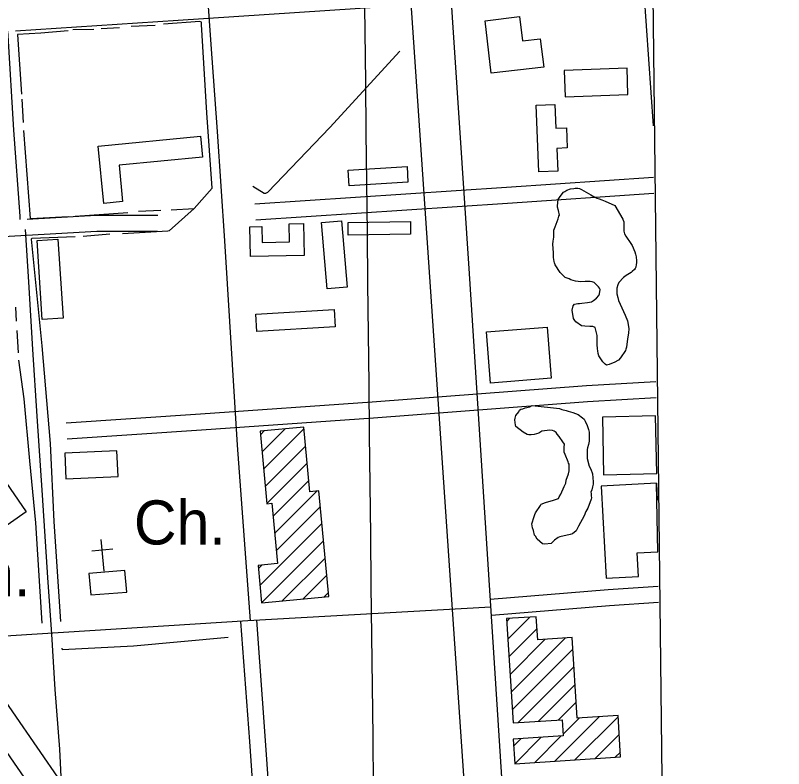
# Model space of a CAD drawing. Extents: x 3677843 to 3715951, y 511991 to 537744.
# Drawn here: x 3686689 to 3688133, y 519110 to 520526 of the extents above; entities that cross this region are included whole.
import ezdxf

# ---------------------------------------------------------------- set-up
doc = ezdxf.new("R2010")
doc.units = 0
for name, color, linetype in [('V-ANNO-SYMB', 7, 'Continuous'), ('V-BLDG-OTLN', 7, 'Continuous'), ('V-GRID-MAJR', 7, 'Continuous'), ('V-RAIL-TRAK', 7, 'Continuous'), ('V-ROAD-CNTR', 7, 'Continuous'), ('V-SITE-OTLN', 7, 'Continuous'), ('V-SITE-OTLN-IDEN', 7, 'Continuous'), ('V-SITE-VEGE', 7, 'Continuous'), ('V-TOPO-SHOR', 7, 'Continuous')]:
    doc.layers.add(name, color=color, linetype=linetype)

msp = doc.modelspace()

# ---------------------------------------------------------------- linework, layer by layer
at = {"layer": 'V-ANNO-SYMB'}
msp.add_lwpolyline([(3687883.4390000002, 520946.965), (3700228.347453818, 521088.80743717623), (3700261.5701445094, 518197.35207778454), (3687916.6616906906, 518055.5096406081)], close=True, dxfattribs=at)
at = {"layer": 'V-BLDG-OTLN'}
for p, q in [((3687149.401662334, 519737.77349826), (3687156.632647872, 519745.00448379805)), ((3687152.397656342, 519705.41356297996), (3687195.5945699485, 519748.61047658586)), ((3687155.392650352, 519673.05362769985), (3687231.237498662, 519748.89947600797)), ((3687158.387644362, 519640.69369242), (3687234.23349267, 519716.53954072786)), ((3687161.3836383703, 519608.3337571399), (3687237.22848668, 519684.17960544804)), ((3687173.2846145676, 519584.8798040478), (3687240.2234806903, 519651.8196701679)), ((3687896.820167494, 519517.5369387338), (3687893.9311732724, 519646.71168038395)), ((3687893.9311732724, 519646.71168038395), (3687895.703169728, 519614.7167443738)), ((3687176.279608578, 519552.519868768), (3687255.59344995, 519631.83371014)), ((3687179.2746025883, 519520.1599334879), (3687262.1314368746, 519603.015767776)), ((3687148.4136643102, 519453.943065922), (3687265.1264308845, 519570.65583249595)), ((3687151.4086583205, 519421.58313064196), (3687268.1214248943, 519538.29589721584)), ((3687190.3695803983, 519425.18912343), (3687271.1154189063, 519505.9349619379)), ((3687145.4176703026, 519486.3030012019), (3687151.674657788, 519492.5589886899)), ((3687229.3305024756, 519428.79511621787), (3687274.110412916, 519473.57502665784)), ((3687268.291424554, 519432.40010900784), (3687277.105406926, 519441.2140913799)), ((3687614.531732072, 519353.5782666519), (3687655.7606496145, 519394.80618419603)), ((3687612.423736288, 519386.8252001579), (3687618.01272511, 519392.413188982)), ((3687616.639727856, 519320.330333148), (3687669.493622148, 519373.18422743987)), ((3687618.74772364, 519287.0823996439), (3687684.769591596, 519353.10526759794)), ((3687620.854719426, 519253.8354661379), (3687722.518516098, 519355.4982628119)), ((3687622.96271521, 519220.58753263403), (3687736.764487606, 519334.3893050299)), ((3687634.3176925, 519196.5875806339), (3687738.8714833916, 519301.141371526)), ((3687672.0666170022, 519198.98057584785), (3687740.9784791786, 519267.8934380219)), ((3687709.814541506, 519201.3735710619), (3687743.0864749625, 519234.64550451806)), ((3687703.0615550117, 519123.90972598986), (3687786.8343874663, 519207.68255844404)), ((3687740.809479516, 519126.3027212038), (3687821.9533172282, 519207.44655891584)), ((3687718.573523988, 519174.777624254), (3687749.0864629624, 519205.28956322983)), ((3687625.4577102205, 519152.3726690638), (3687639.51268211, 519166.42764095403)), ((3687627.5657060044, 519119.12473556), (3687677.2616066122, 519168.820636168)), ((3687665.3136305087, 519121.51773077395), (3687715.009531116, 519171.213631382)), ((3687778.5574040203, 519128.69471641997), (3687824.061313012, 519174.198625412)), ((3687816.305328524, 519131.08771163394), (3687826.1683087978, 519140.9506919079))]:
    msp.add_line(p, q, dxfattribs=at)
for points in [[(3687583.478794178, 520417.51513877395), (3687571.84781744, 520516.47594085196), (3687636.72268769, 520524.10092560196), (3687642.065677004, 520478.64201652), (3687675.701609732, 520482.59500861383), (3687681.989597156, 520429.0921156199)], [(3687722.42251629, 520373.56522667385), (3687840.4582802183, 520377.573218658), (3687838.77728358, 520427.08511963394), (3687720.7415196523, 520423.07712765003)], [(3687672.78761556, 520232.13350953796), (3687667.7716255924, 520357.34325911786), (3687702.9435552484, 520358.7522563), (3687704.720551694, 520314.40134500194), (3687724.748511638, 520315.2033433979), (3687726.275508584, 520277.0754196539), (3687706.744547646, 520276.29342121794), (3687708.455544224, 520233.5615066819)], [(3686854.78425157, 520172.9166279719), (3686844.3672724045, 520280.78941222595), (3687036.4138883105, 520299.3343751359), (3687040.235880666, 520259.755454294), (3686883.6341938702, 520244.63348453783), (3686890.22918068, 520176.33962112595)], [(3687426.846107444, 520212.95654789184), (3687316.2423286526, 520205.99756181), (3687314.3883323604, 520235.46950286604), (3687424.992111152, 520242.42748895)], [(3687230.0505010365, 520134.75570429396), (3687231.4374982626, 520075.11782357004), (3687130.6256998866, 520072.77282826), (3687129.3217024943, 520128.83171614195), (3687152.104656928, 520129.36171508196), (3687152.7976555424, 520099.5927746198), (3687204.156552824, 520100.788772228), (3687203.3795543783, 520134.1347055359)], [(3687275.1524108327, 520011.873950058), (3687264.445432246, 520136.82170016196), (3687301.795357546, 520140.02269375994), (3687312.50333613, 520015.074943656)], [(3687431.7930975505, 520115.2157433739), (3687314.494332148, 520113.1897474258), (3687314.0883329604, 520136.69070042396), (3687431.387098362, 520138.7176963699)], [(3686739.018483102, 519954.3540650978), (3686729.241502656, 520103.3087671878), (3686768.3984243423, 520105.878762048), (3686778.17440479, 519956.92405995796)], [(3687289.9313812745, 519940.88509203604), (3687142.705675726, 519932.102109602), (3687140.779679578, 519964.39004502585), (3687288.005385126, 519973.172027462)], [(3687696.031569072, 519843.90228600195), (3687582.2167967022, 519834.9563038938), (3687574.643811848, 519931.3061111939), (3687688.4585842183, 519940.252093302)], [(3687794.735371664, 519662.5036487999), (3687894.7091717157, 519664.73364433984), (3687892.2901765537, 519773.1974274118), (3687792.316376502, 519770.9674318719)], [(3687151.4086583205, 519421.58313064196), (3687277.839405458, 519433.28410724), (3687259.4314422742, 519632.18870943), (3687242.18847676, 519630.59271262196), (3687230.961499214, 519751.88447003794), (3687148.799663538, 519744.27948524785), (3687161.417638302, 519607.961757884), (3687171.0656190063, 519608.85475609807), (3687181.57359799, 519495.3269831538), (3687144.896671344, 519491.931989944)], [(3686879.4612022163, 519707.230559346), (3686781.471398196, 519703.025567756), (3686783.537394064, 519654.88166404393), (3686881.527198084, 519659.08665563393)], [(3687627.5657060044, 519119.12473556), (3687826.751307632, 519131.74971031), (3687821.798317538, 519209.89855401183), (3687744.9634712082, 519205.02856375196), (3687735.374490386, 519356.3132611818), (3687670.8226194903, 519352.22126936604), (3687668.073624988, 519395.58718263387), (3687612.093736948, 519392.03818973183), (3687624.5237120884, 519195.9665818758), (3687716.8595274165, 519201.820570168), (3687718.7845235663, 519171.452630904), (3687624.626711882, 519165.4836428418)]]:
    msp.add_lwpolyline(points, close=True, dxfattribs=at)
for points in [[(3687895.703169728, 519614.7167443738), (3687893.9311732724, 519646.71168038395), (3687790.08738096, 519640.9616918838), (3687799.6773617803, 519467.7540382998)], [(3687799.6773617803, 519467.7540382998), (3687860.0902409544, 519471.10103160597), (3687857.6382458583, 519515.366943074), (3687896.820167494, 519517.5369387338)]]:
    msp.add_lwpolyline(points, dxfattribs=at)
at = {"layer": 'V-GRID-MAJR'}
msp.add_spline([(3687380.148, 517465.955), (3687312.292, 523524.615), (3687244.413, 529585.207), (3687176.535, 535645.813), (3687176.514, 535647.732)], degree=3, dxfattribs=at)
at = {"layer": 'V-RAIL-TRAK'}
msp.add_lwpolyline([(3686706.739, 520124.038), (3686713.1, 520025.406), (3686720.941, 519898.369), (3686729.181, 519772.515), (3686738.921, 519624.173), (3686749.0300000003, 519469.123), (3686756.202, 519362.754), (3686762.94, 519258.598), (3686771.2260000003, 519146.548), (3686774.816, 519081.75800000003), (3686781.7120000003, 518980.865), (3686790.326, 518849.093), (3686800.465, 518702.327), (3686811.342, 518540.963), (3686825.504, 518328.389), (3686829.703, 518263.213), (3686839.074, 518122.761), (3686849.1890000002, 517968.895), (3686856.279, 517852.90400000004), (3686866.061, 517716.395), (3686872.43, 517620.131), (3686881.04, 517486.77900000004), (3686882.853945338, 517460.2406594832)], dxfattribs=at)
at = {"layer": 'V-ROAD-CNTR'}
for points in [[(3687707.0575470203, 517473.00602780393), (3687541.586877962, 520050.65287249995), (3687425.324110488, 521808.17635744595), (3687286.346388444, 523841.0812916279)], [(3687640.288680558, 517472.2390293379), (3687548.288864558, 518857.59325862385), (3687393.1211748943, 521129.51871476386), (3687235.9774891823, 523498.449976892)], [(3687130.6576998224, 519387.9371979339), (3687106.3687484, 519718.44153692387), (3687082.1437968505, 520102.21376937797), (3687068.7588236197, 520308.32735714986), (3687055.95384923, 520480.5370127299), (3687036.177888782, 520767.80643819), (3686996.130968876, 521441.5800906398), (3686956.411048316, 521984.93500392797), (3686917.318126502, 522574.07482564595), (3686887.377186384, 523066.722840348)], [(3687870.185220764, 520570.2418333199), (3687887.6121859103, 520318.871336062)], [(3687384.6431918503, 520542.36588907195), (3686994.695971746, 520516.8889400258), (3686688.5407595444, 520496.49957097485)], [(3686673.745996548, 520496.44598061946), (3686674.171, 520488.793), (3686684.991, 520310.47000000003), (3686696.654, 520148.708), (3686697.0261871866, 520142.40528083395)], [(3687887.6121859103, 520318.871336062), (3687887.6121859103, 520318.8673360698)], [(3687887.6121859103, 520318.8673360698), (3687887.6121859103, 520318.8653360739)], [(3687887.6121859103, 520318.8653360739), (3687887.613185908, 520318.86333607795)], [(3687138.924683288, 520171.77063026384), (3687612.2457366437, 520203.1475675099), (3687888.7231836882, 520222.21352937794)], [(3687140.9086793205, 520141.8366901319), (3687614.2697325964, 520173.21562737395), (3687889.0681829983, 520192.16558947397)], [(3686710.929551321, 520143.2146127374), (3686840.5962799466, 520150.76267227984), (3686956.1230488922, 520150.5546726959)], [(3686329.743301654, 520091.36479107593), (3686544.208872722, 520103.459766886), (3686841.4422782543, 520120.7607322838), (3686956.069049, 520120.5547326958)], [(3686784.101392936, 519760.32145316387), (3687036.444888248, 519776.7904202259), (3687359.7602416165, 519799.619374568), (3687762.4124363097, 519830.0853136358), (3687893.1401748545, 519837.79229822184)], [(3686786.055389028, 519730.38551303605), (3687038.47888418, 519746.8584800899), (3687361.94823724, 519769.699434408), (3687764.426432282, 519800.15137350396), (3687893.4851741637, 519807.761358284)], [(3687581.266798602, 519428.3941170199), (3687803.3623544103, 519446.5940806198), (3687897.563166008, 519452.8420681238)], [(3687582.491796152, 519413.44414692), (3687125.5107101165, 519387.61519857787), (3686680.1256008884, 519359.77225426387), (3686656.8696474, 519356.99125982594), (3686632.6316958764, 519351.23827133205), (3686617.300726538, 519346.25128130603), (3686576.751807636, 519331.54831071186), (3686519.427922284, 519295.52038276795), (3686432.469096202, 519234.6715044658), (3686057.958845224, 518970.66703247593), (3685419.8721213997, 518515.19894341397), (3684601.681757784, 517938.01809777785), (3684221.2425186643, 517669.7916342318), (3683872.471216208, 517428.94311592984)], [(3687583.716793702, 519398.4941768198), (3687805.5803499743, 519416.676140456), (3687897.9091653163, 519422.7991282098)], [(3687167.740625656, 518629.81071419), (3687157.6766457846, 518753.0644676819), (3687129.181702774, 519160.6406525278), (3687112.4467362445, 519386.62520055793)], [(3687169.0706229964, 519020.233933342), (3687159.1036429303, 519162.79464821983), (3687142.364676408, 519388.841196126)], [(3686598.616763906, 519339.4762948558), (3686682.95959522, 519216.49154082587), (3686820.560320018, 519017.12393956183), (3687027.9399052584, 518722.6535285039), (3687236.8414874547, 518413.338147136), (3687425.357110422, 518141.09369162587), (3687572.873815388, 517934.574104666), (3687612.523736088, 517890.33519314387)], [(3687620.0257210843, 517777.37541906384), (3687549.015863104, 517875.86222209), (3687463.0660350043, 518005.07696366), (3687331.1982987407, 518188.124597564), (3687137.4536862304, 518472.97802785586), (3686942.9900751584, 518748.67247646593), (3686731.125498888, 519055.50586279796), (3686588.060785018, 519262.77844825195), (3686551.9878571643, 519315.98434184)]]:
    msp.add_lwpolyline(points, dxfattribs=at)
at = {"layer": 'V-SITE-OTLN'}
for p, q in [((3686855.7102497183, 519480.94901190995), (3686850.021261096, 519540.6788924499)), ((3686871.827217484, 519522.664928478), (3686832.007297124, 519518.87193606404))]:
    msp.add_line(p, q, dxfattribs=at)
for points in [[(3686655.4336502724, 519556.1108615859), (3686610.405740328, 519621.8227301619), (3686663.970633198, 519658.52865675), (3686708.9995431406, 519592.8137881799)], [(3686894.626171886, 519482.3140091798), (3686826.831307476, 519476.7000204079), (3686830.1693008, 519436.3911010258), (3686897.96416521, 519442.005089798)]]:
    msp.add_lwpolyline(points, close=True, dxfattribs=at)
at = {"layer": 'V-SITE-VEGE'}
for points in [[(3687848.202, 520044.965), (3687846.557, 520042.788), (3687837.265, 520037.369), (3687832.344, 520033.568), (3687823.038, 520024.329), (3687821.383, 520019.971), (3687819.724, 520013.434), (3687819.685, 520002.52400000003), (3687821.299, 519995.973), (3687822.913, 519990.51300000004), (3687835.3570000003, 519962.65), (3687839.68, 519951.728), (3687842.3570000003, 519937.537), (3687841.2320000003, 519928.813), (3687839.557, 519917.911), (3687837.865, 519902.645), (3687836.759, 519898.832), (3687835.66, 519896.108), (3687826.335, 519882.505), (3687822.503, 519878.157), (3687814.852, 519873.822), (3687809.39, 519871.659), (3687805.022, 519870.039), (3687800.106, 519868.42100000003), (3687797.387, 519870.612), (3687793.039, 519874.99100000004), (3687785.4450000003, 519886.472), (3687784.37, 519890.841), (3687783.841, 519895.75200000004), (3687783.311, 519899.571), (3687782.7970000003, 519907.755), (3687782.856, 519924.663), (3687781.238, 519929.576), (3687779.094, 519939.403), (3687774.191, 519941.058), (3687768.737, 519941.623), (3687759.466, 519941.656), (3687752.9250000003, 519942.772), (3687742.586, 519949.89900000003), (3687740.415, 519952.635), (3687738.2490000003, 519956.461), (3687735.578, 519972.287), (3687737.2430000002, 519979.916), (3687739.981, 519983.181), (3687746.5330000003, 519984.793), (3687749.261, 519984.782), (3687753.625, 519985.311), (3687764.537, 519986.363), (3687771.633, 519987.973), (3687775.461, 519990.142), (3687781.4760000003, 519994.482), (3687785.856, 519999.374), (3687786.958, 520002.645), (3687788.0810000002, 520010.821), (3687786.9990000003, 520013.553), (3687785.3710000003, 520015.74), (3687782.653, 520018.474), (3687776.673, 520023.952), (3687773.407, 520025.056), (3687769.591, 520026.16000000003), (3687760.3200000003, 520026.195), (3687752.134, 520025.132), (3687741.7770000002, 520026.80700000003), (3687733.057, 520029.021), (3687729.792, 520030.67), (3687722.166, 520033.424), (3687712.927, 520042.73000000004), (3687703.7090000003, 520057.49), (3687702.0870000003, 520061.314), (3687701.548, 520063.49700000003), (3687700.486, 520071.136), (3687700.518, 520079.865), (3687699.486, 520096.23000000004), (3687700.051, 520101.68200000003), (3687701.1720000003, 520109.315), (3687701.219, 520122.406), (3687703.424, 520128.941), (3687709.4760000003, 520143.646), (3687710.586, 520148.55100000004), (3687711.684, 520150.732), (3687710.08, 520159.462), (3687707.9220000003, 520166.016), (3687707.93, 520168.195), (3687709.065, 520180.194), (3687712.903, 520185.632), (3687719.4790000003, 520193.789), (3687721.668, 520195.417), (3687725.492, 520197.586), (3687732.592, 520200.287), (3687738.593, 520200.809), (3687741.323, 520201.346), (3687746.2320000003, 520201.32800000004), (3687749.502, 520200.771), (3687753.3140000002, 520199.12), (3687770.73, 520188.693), (3687778.348, 520184.303), (3687782.162, 520182.652), (3687786.522, 520181.54600000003), (3687791.421, 520179.346), (3687797.413, 520177.143), (3687815.927, 520168.893)], [(3687815.927, 520168.893), (3687831.1070000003, 520143.20300000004), (3687831.644, 520141.018), (3687832.725, 520138.288), (3687832.661, 520120.835), (3687833.735, 520115.922), (3687836.4420000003, 520111.003), (3687839.1580000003, 520107.722), (3687840.241, 520105.534), (3687842.414, 520102.8), (3687848.378, 520093.507), (3687853.2460000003, 520082.034), (3687854.866, 520077.66500000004), (3687855.937, 520072.207), (3687856.457, 520065.113), (3687856.443, 520061.3), (3687855.886, 520058.027), (3687855.325, 520053.12), (3687854.221, 520050.396), (3687852.58, 520048.766), (3687848.202, 520044.965)]]:
    msp.add_lwpolyline(points, dxfattribs=at)
msp.add_lwpolyline([(3687660.199, 519792.571), (3687711.451, 519786.929), (3687716.3510000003, 519785.27400000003), (3687724.5270000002, 519783.607), (3687728.34, 519781.95900000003), (3687737.059, 519779.74700000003), (3687746.862, 519775.892), (3687755.022, 519769.863), (3687758.284, 519767.125), (3687759.906, 519763.299), (3687763.6950000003, 519755.103), (3687766.394, 519747.458), (3687767.467, 519742.547), (3687767.406, 519725.639), (3687766.292, 519719.642), (3687764.633, 519713.103), (3687764.076, 519709.83400000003), (3687763.502, 519702.197), (3687763.468, 519692.928), (3687767.781, 519678.731), (3687770.4820000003, 519672.72000000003), (3687773.7260000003, 519663.982), (3687775.307, 519649.248), (3687774.7460000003, 519644.88800000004), (3687773.6380000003, 519639.983), (3687772.526, 519633.987), (3687770.873, 519629.63), (3687771.412, 519627.445), (3687771.395, 519623.083), (3687771.926, 519619.26300000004), (3687771.3710000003, 519616.538), (3687764.764, 519599.65400000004), (3687761.471, 519593.666), (3687758.165, 519584.951), (3687747.733, 519565.89900000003), (3687742.791, 519557.191), (3687736.225, 519551.215), (3687731.859, 519550.139), (3687712.2060000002, 519545.851), (3687708.931, 519544.77), (3687702.366, 519539.338), (3687697.987, 519534.99), (3687695.8000000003, 519533.362), (3687684.339, 519531.76900000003), (3687679.9790000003, 519532.33), (3687669.647, 519541.093), (3687666.397, 519547.106), (3687664.764, 519548.749), (3687662.616, 519557.483), (3687660.9960000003, 519562.397), (3687659.933, 519570.038), (3687663.804, 519584.204), (3687665.452, 519587.47000000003), (3687666.554, 519590.739), (3687675.879, 519604.886), (3687676.977, 519607.064), (3687685.171, 519610.308), (3687691.722, 519611.919), (3687698.821, 519614.076), (3687709.742, 519617.852), (3687711.3910000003, 519621.121), (3687714.1350000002, 519626.02), (3687720.7320000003, 519640.17600000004), (3687723.483, 519646.711), (3687724.595, 519652.158), (3687728.455, 519664.145), (3687730.112, 519669.59500000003), (3687730.145, 519678.322), (3687729.612, 519682.141), (3687728.529, 519684.326), (3687727.992, 519686.512), (3687722.59, 519700.71), (3687720.423, 519705.083), (3687720.458, 519714.354), (3687721.023, 519719.808), (3687718.311, 519724.18), (3687711.258, 519734.57), (3687707.457, 519738.947), (3687705.286, 519742.227), (3687702.022, 519744.42100000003), (3687698.755, 519745.523), (3687693.85, 519746.63300000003), (3687678.5700000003, 519744.507), (3687673.102, 519740.708), (3687663.818, 519738.015), (3687658.362, 519737.488), (3687654, 519737.505), (3687650.7290000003, 519738.06200000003), (3687643.109, 519742.455), (3687629.512, 519753.412), (3687628.9760000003, 519755.59500000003), (3687627.923, 519765.962), (3687628.48, 519769.232), (3687629.59, 519774.137), (3687635.066, 519780.662), (3687636.715, 519783.929), (3687638.904, 519786.104), (3687642.7260000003, 519786.634), (3687647.094, 519788.254), (3687655.829, 519790.405)], close=True, dxfattribs=at)
at = {"layer": 'V-TOPO-SHOR'}
for p, q in [((3686951.19, 520507.532), (3686906.062, 520505.728)), ((3686836.205, 520500.086), (3686796.572, 520499.047)), ((3686884.474, 520503.05700000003), (3686849.941, 520501.21400000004)), ((3686692.571, 520490.384), (3686700.025, 520378.146)), ((3686700.386, 520368.729), (3686703.343, 520324.797)), ((3686920.1550000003, 520158.055), (3686962.143, 520160.26300000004)), ((3686801.239, 520149.052), (3686899.744, 520155.77400000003)), ((3686866.251, 520114.693), (3686816.0160000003, 520110.552)), ((3686688.825, 519977.987), (3686690.301, 519951.302)), ((3686691.026, 519934.037), (3686693.625, 519892.045))]:
    msp.add_line(p, q, dxfattribs=at)
for points in [[(3687058.413, 520201.518), (3687048.705, 520343.19), (3687038.691, 520509.582), (3687038.312, 520513.506), (3687035.572, 520515.085), (3686966.892, 520510.22500000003)], [(3686787.544, 520497.509), (3686736.523, 520492.977), (3686692.571, 520490.384)], [(3687134.934, 520205.17600000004), (3687156.076, 520192.155), (3687159.6070000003, 520192.142), (3687163.144, 520193.699), (3687280.097, 520315.706), (3687411.2490000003, 520458.849)], [(3686703.714, 520310.257), (3686716.0840000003, 520144.25), (3686716.8680000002, 520144.246), (3686787.899, 520148.315)], [(3686981.762, 520160.98000000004), (3687024.537, 520163.186), (3687058.413, 520201.518)], [(3687024.537, 520163.186), (3686977.699, 520120.974), (3686975.344, 520120.591), (3686890.188, 520115.787)], [(3686800.711, 520110.212), (3686719.483, 520106.57300000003), (3686718.304, 520105.79000000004), (3686738.399, 519904.83900000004), (3686753.847, 519721.55700000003), (3686760.791, 519574.791), (3686773.477, 519386.42)], [(3686694.363, 519877.918), (3686704.703, 519805.298), (3686714.89, 519688.734), (3686726.254, 519572.166), (3686738.1550000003, 519383.403)], [(3687088.822, 519356.288), (3686910.637, 519340.037), (3686777.2120000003, 519333.047), (3686776.44, 519336.189)]]:
    msp.add_lwpolyline(points, dxfattribs=at)

# ---------------------------------------------------------------- texts
at = {"layer": 'V-SITE-OTLN-IDEN'}
for p in [(3686911.427138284, 519531.33391114), (3686543.955286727, 519434.0677539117)]:
    msp.add_text('Ch.', height=82.99983200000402, dxfattribs=at).set_placement(p)

doc.saveas('drawing.dxf')
